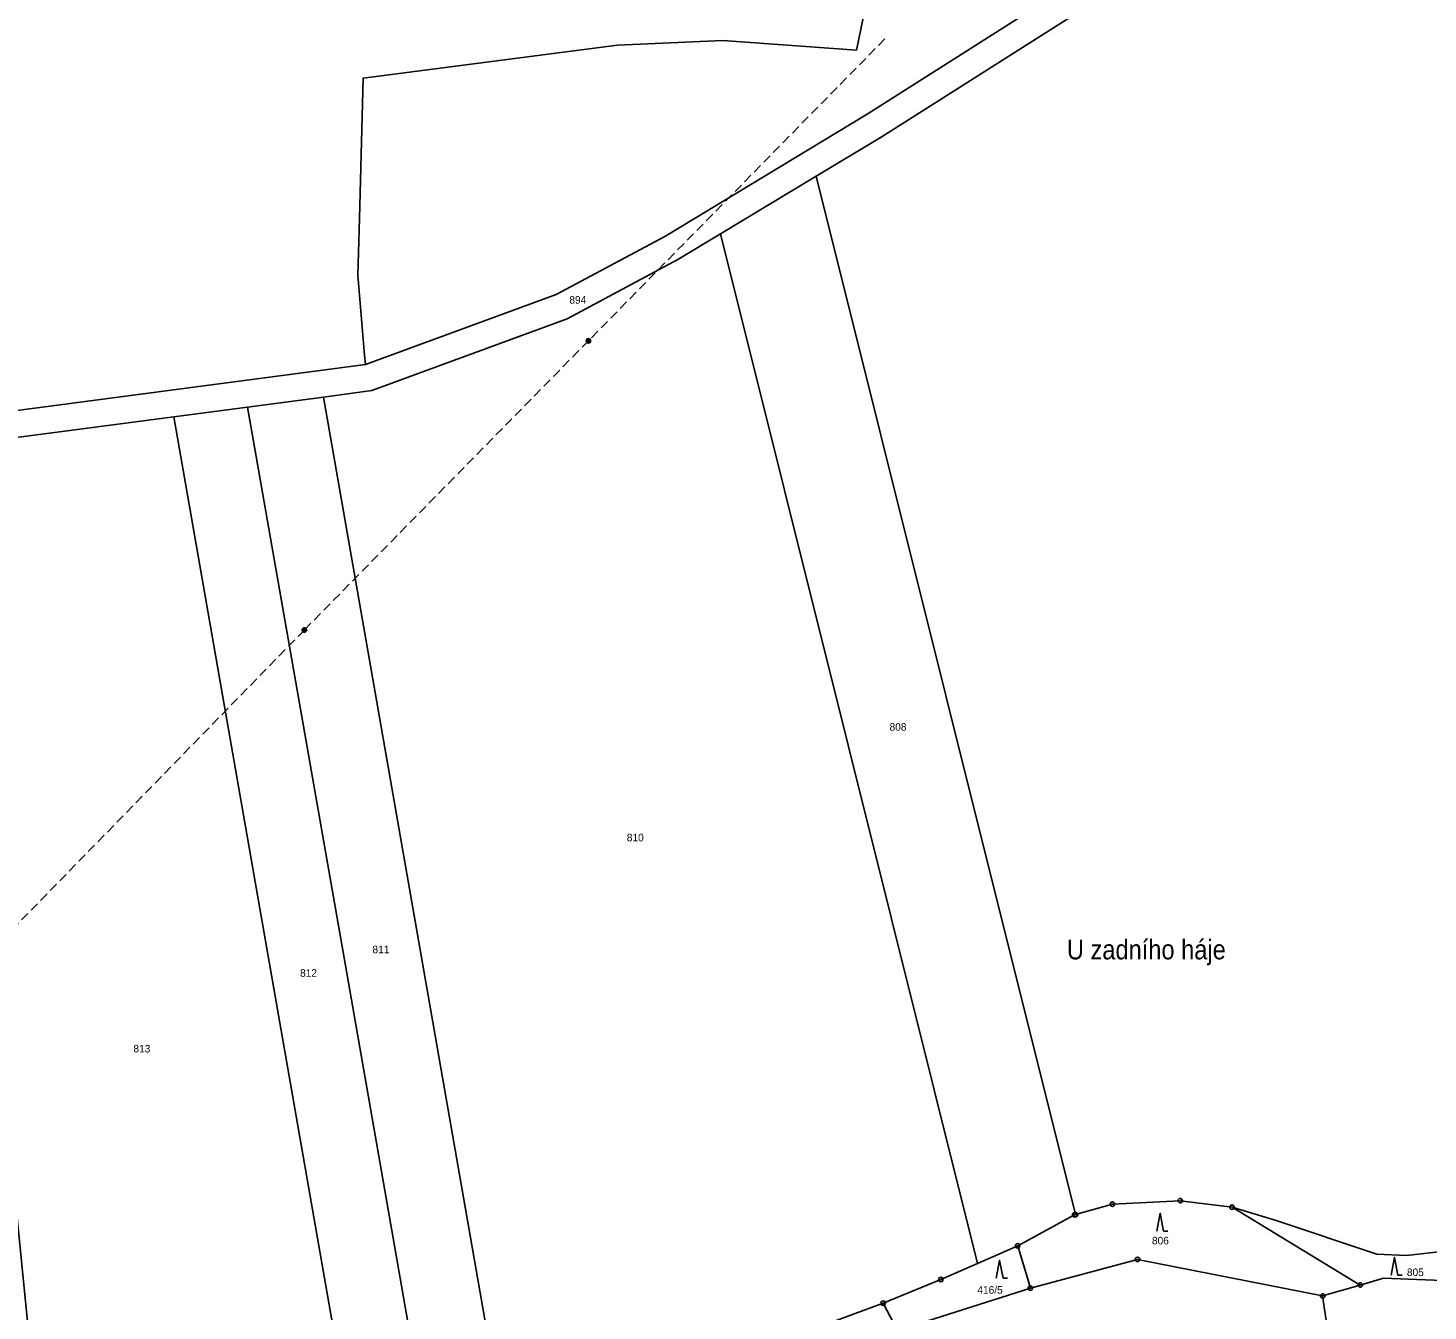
# Model space of a CAD drawing. Extents: x -754445 to -751443, y -1030748 to -1028224.
# Drawn here: x -753502.6 to -753188.8, y -1028776.1 to -1028488.6 of the extents above; entities that cross this region are included whole.
import ezdxf
from ezdxf.enums import TextEntityAlignment as Align

# ---------------------------------------------------------------- set-up
doc = ezdxf.new("R2010")
doc.units = 0
doc.header["$LTSCALE"] = 0.68
doc.linetypes.add('MEDIUM_DASHED', pattern=[4.5, 3, -1.5])
for name, color, linetype, lineweight in [('1', 7, 'Continuous', 25), ('3', 7, 'Continuous', 25), ('6', 7, 'Continuous', 25), ('7', 7, 'Continuous', 13), ('8', 7, 'Continuous', 25)]:
    doc.layers.add(name, color=color, linetype=linetype, lineweight=lineweight)
doc.layers.add('2', color=7, linetype='Continuous')

msp = doc.modelspace()

# ---------------------------------------------------------------- linework, layer by layer
at = {"layer": '1'}
for p, q in [((-753325.92, -1028521.83), (-753347.38, -1028534.77)), ((-753622.78, -1028589.86), (-753426.96, -1028564.01)), ((-753427.19, -1028561.96), (-753426.96, -1028564.01)), ((-753453.37, -1028573.55), (-753469.94, -1028575.74)), ((-753436.39, -1028571.31), (-753453.37, -1028573.55)), ((-753232.71, -1028752.88), (-753203.96, -1028770.33))]:
    msp.add_line(p, q, dxfattribs=at)
for points in [[(-753426.96, -1028564.01), (-753384.18, -1028548.32), (-753359.89, -1028535.3), (-753314.5, -1028507.94), (-753266.22, -1028477.24), (-753245.5, -1028460.32), (-753192.4, -1028403.23), (-753171.93, -1028381.99), (-753149.89, -1028355.48), (-753140.7, -1028341.18)], [(-753135.36, -1028343.94), (-753145.04, -1028359.03), (-753167.46, -1028386), (-753188.04, -1028407.36), (-753241.39, -1028464.71), (-753262.7, -1028482.11), (-753311.34, -1028513.04), (-753325.92, -1028521.83)], [(-753341.91, -1028448.36), (-753309.67, -1028458.28), (-753316.88, -1028493.57)], [(-753316.88, -1028493.57), (-753346.87, -1028491.43), (-753370.46, -1028492.46), (-753427.49, -1028499.84), (-753428.33, -1028531.31)], [(-753325.92, -1028521.83), (-753296.87, -1028638.2), (-753267.81, -1028754.56)], [(-753428.33, -1028531.31), (-753428.67, -1028544.04), (-753427.19, -1028561.96)], [(-753347.38, -1028534.77), (-753356.92, -1028540.52), (-753381.72, -1028553.81), (-753425.52, -1028569.87), (-753436.39, -1028571.31)], [(-753347.38, -1028534.77), (-753318.78, -1028649.31), (-753289.76, -1028765.48)], [(-753453.37, -1028573.55), (-753431.45, -1028698.72), (-753409.53, -1028823.89), (-753393.62, -1028815.6)], [(-753436.39, -1028571.31), (-753415.01, -1028693.46), (-753393.62, -1028815.6), (-753387.5, -1028813.22)], [(-753469.94, -1028575.74), (-753522.37, -1028582.66), (-753504.02, -1028765.76), (-753494.5, -1028860.74)], [(-753469.94, -1028575.74), (-753447.51, -1028703.87), (-753425.07, -1028831.99), (-753409.53, -1028823.89)], [(-753232.71, -1028752.88), (-753244.32, -1028751.43), (-753259.53, -1028752.2), (-753267.81, -1028754.56)], [(-753171.36, -1028757.48), (-753175.71, -1028759.91), (-753184.42, -1028762.65), (-753193.58, -1028763.75), (-753200.22, -1028763.39), (-753222.79, -1028755.86), (-753232.71, -1028752.88)], [(-753267.81, -1028754.56), (-753268, -1028754.61), (-753280.76, -1028761.55)], [(-753277.92, -1028771.03), (-753280.76, -1028761.55), (-753289.76, -1028765.48)], [(-753289.76, -1028765.48), (-753298, -1028769.08), (-753310.91, -1028774.39)], [(-753212.4, -1028772.78), (-753253.9, -1028764.59), (-753277.92, -1028771.03), (-753307.71, -1028780.5)], [(-753203.96, -1028770.33), (-753212.4, -1028772.78), (-753204.22, -1028827.36)], [(-753181.84, -1028769.43), (-753198.73, -1028768.81), (-753203.96, -1028770.33)], [(-753307.71, -1028780.5), (-753310.91, -1028774.39), (-753342.1, -1028785.93), (-753339.5, -1028790.61)]]:
    msp.add_lwpolyline(points, dxfattribs=at)
at = {"layer": '3'}
for p, q in [((-753248.07, -1028758.26), (-753247.074, -1028758.26)), ((-753195.57, -1028768.15), (-753194.574, -1028768.15)), ((-753284.05, -1028768.82), (-753283.054, -1028768.82))]:
    msp.add_line(p, q, dxfattribs=at)
for points in [[(-753248.07, -1028758.26), (-753248.82, -1028754.26), (-753249.57, -1028758.26)], [(-753284.05, -1028768.82), (-753284.8, -1028764.82), (-753285.55, -1028768.82)], [(-753195.57, -1028768.15), (-753196.32, -1028764.15), (-753197.07, -1028768.15)]]:
    msp.add_lwpolyline(points, dxfattribs=at)
at = {"layer": '6', "linetype": 'MEDIUM_DASHED'}
msp.add_lwpolyline([(-753310.54, -1028491.05), (-753376.98, -1028558.72), (-753440.66, -1028623.53), (-753506.62, -1028691.15), (-753570.95, -1028756.74), (-753615.01, -1028801.84), (-753659.25, -1028847.07), (-753726.53, -1028915.66), (-753765.82, -1028955.94), (-753892, -1029023.9)], dxfattribs=at)
at = {"layer": '6'}
for centre, radius in [((-753376.9834, -1028558.7199), 0.5), ((-753376.9834, -1028558.7199), 0.4), ((-753376.9834, -1028558.7199), 0.3), ((-753376.9834, -1028558.7199), 0.2), ((-753376.9834, -1028558.7199), 0.1), ((-753440.6634, -1028623.5299), 0.5), ((-753440.6634, -1028623.5299), 0.4), ((-753440.6634, -1028623.5299), 0.3), ((-753440.6634, -1028623.5299), 0.2), ((-753440.6634, -1028623.5299), 0.1)]:
    msp.add_circle(centre, radius, dxfattribs=at)
at = {"layer": '8'}
for centre, radius in [((-753259.53, -1028752.1999), 0.5), ((-753259.53, -1028752.1999), 0.0303), ((-753244.32, -1028751.4299), 0.5), ((-753244.32, -1028751.4299), 0.0303), ((-753232.71, -1028752.8799), 0.5), ((-753232.71, -1028752.8799), 0.0303), ((-753268, -1028754.6099), 0.5), ((-753267.81, -1028754.5599), 0.5), ((-753268, -1028754.6099), 0.0303), ((-753267.81, -1028754.5599), 0.0303), ((-753280.76, -1028761.5499), 0.5), ((-753280.76, -1028761.5499), 0.0303), ((-753253.9, -1028764.5899), 0.5), ((-753253.9, -1028764.5899), 0.0303), ((-753298, -1028769.0799), 0.5), ((-753298, -1028769.0799), 0.0303), ((-753277.92, -1028771.0299), 0.5), ((-753277.92, -1028771.0299), 0.0303), ((-753203.96, -1028770.3299), 0.5), ((-753203.96, -1028770.3299), 0.0303), ((-753310.91, -1028774.3899), 0.5), ((-753310.91, -1028774.3899), 0.0303), ((-753212.4, -1028772.7799), 0.5), ((-753212.4, -1028772.7799), 0.0303)]:
    msp.add_circle(centre, radius, dxfattribs=at)

# ---------------------------------------------------------------- texts
at = {"layer": '2'}
for s, p in [('894', (-753379.359, -1028550.396)), ('808', (-753307.589, -1028646.096)), ('810', (-753366.479, -1028670.886)), ('811', (-753423.499, -1028695.976)), ('812', (-753439.729, -1028701.246)), ('813', (-753477.079, -1028718.206)), ('806', (-753248.769, -1028761.226)), ('805', (-753191.619, -1028768.326)), ('416/5', (-753286.96, -1028772.27))]:
    msp.add_text(s, height=1.7, dxfattribs=at).set_placement(p, align=Align.CENTER)
at = {"layer": '7', "width": 0.9}
msp.add_text('U zadního háje', height=4.4, dxfattribs=at).set_placement((-753269.73, -1028697.35))

doc.saveas('drawing.dxf')
